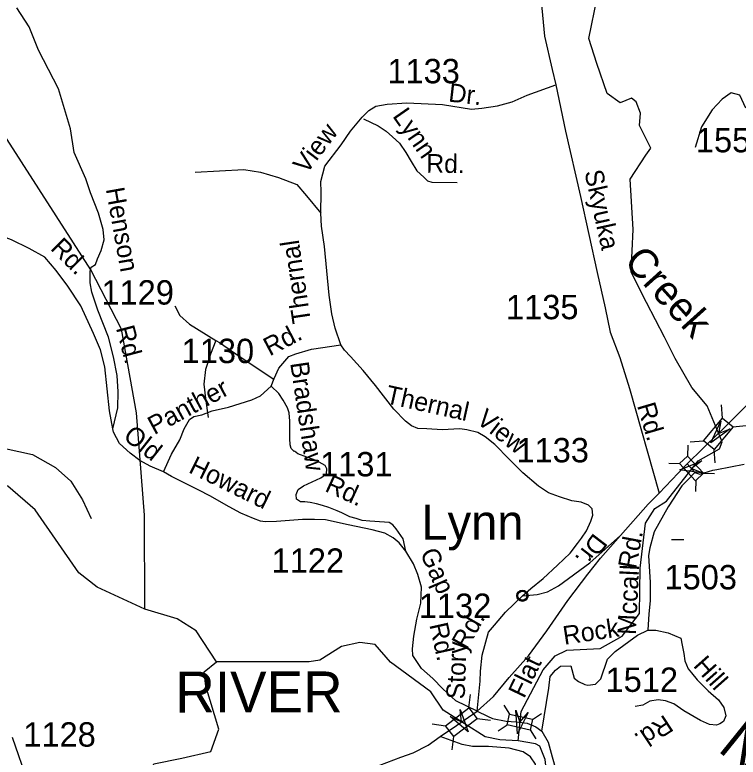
# Model space of a CAD drawing. Extents: x 990631 to 1056237, y 535999 to 585651.
# Drawn here: x 1032173 to 1035882, y 553603 to 557410 of the extents above; entities that cross this region are included whole.
import ezdxf

# ---------------------------------------------------------------- set-up
doc = ezdxf.new("R2010")
doc.units = 0
for name, color, linetype in [('Exist Civil Demographics City Label', 7, 'Continuous'), ('Exist Civil Demographics Community CELL', 7, 'Continuous'), ('Exist Hydrographic Creek Single Shore', 7, 'Continuous'), ('Exist Hydrographic Creek Single Shore Label', 7, 'Continuous'), ('Exist Hydrographic River Shore', 7, 'Continuous'), ('Exist Hydrographic River Shore Label', 7, 'Continuous'), ('Exist Road Non-System Type 51', 7, 'Continuous'), ('Exist Road Non-System Type 51 Label', 7, 'Continuous'), ('Exist Road Primary NC Attributed', 7, 'Continuous'), ('Exist Road Primary NC Structure Standard Bridge CELL', 7, 'Continuous'), ('Exist Road Primary US Structure Standard Bridge CELL', 7, 'Continuous'), ('Exist Road Secondary Structure Standard Bridge Attributed CELL', 7, 'Continuous'), ('Exist Road Secondary Structure Standard Bridge CELL', 7, 'Continuous'), ('Exist Road Secondary Type 10 Attributed', 7, 'Continuous'), ('Exist Road Secondary Type 41 Attributed', 7, 'Continuous'), ('Exist Road Secondary Type 51 Attributed', 7, 'Continuous'), ('Exist Road Secondary Type 51 Label', 7, 'Continuous'), ('Exist Road Secondary Type 51 Number Label', 7, 'Continuous')]:
    doc.layers.add(name, color=color, linetype=linetype)

msp = doc.modelspace()

# ---------------------------------------------------------------- linework, layer by layer
at = {"layer": 'Exist Civil Demographics Community CELL'}
msp.add_lwpolyline([(1034752.7, 554434.8), (1034753, 554436.5), (1034753.5, 554438.5), (1034754.4, 554440.7), (1034755.3, 554442.5), (1034756.3, 554444.2), (1034757.5, 554445.8), (1034758.7, 554447.1), (1034760.1, 554448.5), (1034761.7, 554449.9), (1034763.4, 554451), (1034764.9, 554451.9), (1034766.4, 554452.6), (1034768.1, 554453.3), (1034769.8, 554453.9), (1034771.1, 554454.3), (1034772.6, 554454.5), (1034773.9, 554454.7), (1034775.8, 554454.8), (1034777.2, 554454.7), (1034778.9, 554454.7), (1034780.4, 554454.4), (1034781.9, 554454.1), (1034783.4, 554453.7), (1034785, 554453.1), (1034787, 554452.2), (1034788.9, 554451.2), (1034790.5, 554450.1), (1034792, 554448.9), (1034793, 554447.9), (1034794.3, 554446.6), (1034795.5, 554445.1), (1034796.4, 554443.7), (1034797.4, 554442.2), (1034798.1, 554440.6), (1034798.7, 554439.1), (1034799.2, 554437.6), (1034799.6, 554436.2), (1034799.9, 554434.3), (1034800.1, 554432.9), (1034800.2, 554431.1), (1034800.1, 554429.3), (1034800, 554427.6), (1034799.7, 554425.9), (1034799.2, 554424), (1034798.6, 554422.3), (1034797.9, 554420.7), (1034796.9, 554418.9), (1034795.9, 554417.3), (1034794.9, 554415.8), (1034793.6, 554414.4), (1034792, 554412.9), (1034790.5, 554411.6), (1034788.9, 554410.6), (1034787.6, 554409.8), (1034785.5, 554408.8), (1034783.4, 554408), (1034781.6, 554407.5), (1034779.5, 554407.1), (1034778.2, 554407), (1034776.8, 554406.9), (1034775.1, 554406.9), (1034773.8, 554407), (1034772.1, 554407.3), (1034770.3, 554407.7), (1034768.9, 554408.1), (1034767.3, 554408.6), (1034765.9, 554409.2), (1034764.7, 554409.9), (1034762.7, 554411.2), (1034761, 554412.5), (1034759.5, 554413.8), (1034758.1, 554415.3), (1034757.1, 554416.5), (1034756.2, 554417.8), (1034755, 554420), (1034754.4, 554421), (1034753.9, 554422.3), (1034753.1, 554424.8), (1034752.7, 554426.9), (1034752.5, 554428.5), (1034752.4, 554430.4), (1034752.3, 554431.8), (1034752.5, 554433.8)], close=True, dxfattribs=at)
msp.add_lwpolyline([(1034752.7, 554434.8), (1034753, 554436.5), (1034753.5, 554438.5), (1034754.4, 554440.7), (1034755.3, 554442.5), (1034756.3, 554444.2), (1034757.5, 554445.8), (1034758.7, 554447.1), (1034760.1, 554448.5), (1034761.7, 554449.9), (1034763.4, 554451), (1034764.9, 554451.9), (1034766.4, 554452.6), (1034768.1, 554453.3), (1034769.8, 554453.9), (1034771.1, 554454.3), (1034772.6, 554454.5), (1034773.9, 554454.7), (1034775.8, 554454.8), (1034777.2, 554454.7), (1034778.9, 554454.7), (1034780.4, 554454.4), (1034781.9, 554454.1), (1034783.4, 554453.7), (1034785, 554453.1), (1034787, 554452.2), (1034788.9, 554451.2), (1034790.5, 554450.1), (1034792, 554448.9), (1034793, 554447.9), (1034794.3, 554446.6), (1034795.5, 554445.1), (1034796.4, 554443.7), (1034797.4, 554442.2), (1034798.1, 554440.6), (1034798.7, 554439.1), (1034799.2, 554437.6), (1034799.6, 554436.2), (1034799.9, 554434.3), (1034800.1, 554432.9), (1034800.2, 554431.1), (1034800.1, 554429.3), (1034800, 554427.6), (1034799.7, 554425.9), (1034799.2, 554424), (1034798.6, 554422.3), (1034797.9, 554420.7), (1034796.9, 554418.9), (1034795.9, 554417.3), (1034794.9, 554415.8), (1034793.6, 554414.4), (1034792, 554412.9), (1034790.5, 554411.6), (1034788.9, 554410.6), (1034787.6, 554409.8), (1034785.5, 554408.8), (1034783.4, 554408), (1034781.6, 554407.5), (1034779.5, 554407.1), (1034778.2, 554407), (1034776.8, 554406.9), (1034775.1, 554406.9), (1034773.8, 554407), (1034772.1, 554407.3), (1034770.3, 554407.7), (1034768.9, 554408.1), (1034767.3, 554408.6), (1034765.9, 554409.2), (1034764.7, 554409.9), (1034762.7, 554411.2), (1034761, 554412.5), (1034759.5, 554413.8), (1034758.1, 554415.3), (1034757.1, 554416.5), (1034756.2, 554417.8), (1034755, 554420), (1034754.4, 554421), (1034753.9, 554422.3), (1034753.1, 554424.8), (1034752.7, 554426.9), (1034752.5, 554428.5), (1034752.4, 554430.4), (1034752.3, 554431.8), (1034752.5, 554433.8)], close=True, dxfattribs=at)
for centre, radius in [((1034776.3, 554431), 28.8), ((1034776.3, 554431), 28.8), ((1034776.2, 554431.1), 23.4), ((1034776.2, 554431.1), 23.4)]:
    msp.add_circle(centre, radius, dxfattribs=at)
at = {"layer": 'Exist Hydrographic Creek Single Shore'}
for points in [[(1032840.1, 554361.6), (1032838.6, 554844.1), (1032797.2, 555370), (1032719.3, 555798.2), (1032562.3, 556103.4), (1032117.4, 556794.9), (1031763.3, 557189.4), (1031639.6, 557295.3), (1031574.8, 557443.4), (1031667.9, 557945.3), (1031506.7, 558290.7), (1031543.9, 558670.7), (1031366.8, 559127.1), (1031250.6, 559405.2), (1031122.7, 559834.4)], [(1034753.4, 553687.3), (1034769.8, 553836.9), (1034883.3, 554051.6), (1034943.4, 554123.7), (1035003.4, 554151.8), (1035175.5, 554159.8), (1035287.6, 554223.9), (1035375.7, 554340), (1035379.7, 554572.4), (1035407.7, 554802.7), (1035455.7, 554878.8), (1035514.8, 554916.9), (1035676.9, 555123.2), (1035786.9, 555185.3), (1035800.5, 555220.5), (1035723.2, 555405.8), (1035644.9, 555499.7), (1035558.8, 555647.9), (1035505.2, 555756.6), (1035413.1, 555934.9), (1035333.1, 556091.1), (1035343.4, 556309.5), (1035329.1, 556567.9), (1035409.1, 556690.1), (1035435.1, 556726.1), (1035377.1, 556842.3), (1035381.1, 556906.4), (1035359.1, 556964.5), (1035335.1, 556982.5), (1035277, 556958.5), (1035211, 557006.5), (1035157, 557160.7), (1035117, 557289.7), (1035159, 557500)], [(1032840.1, 554361.6), (1032594.9, 554474.7), (1032500.5, 554547.9), (1032277.2, 554871.3), (1032137.7, 554993.3), (1032040.2, 555008.5), (1031940.2, 555071.1), (1031833.9, 555145.7)], [(1033206.5, 554091.7), (1033103.1, 554251.3), (1033005.1, 554312.4), (1032840.1, 554361.6)]]:
    msp.add_lwpolyline(points, dxfattribs=at)
at = {"layer": 'Exist Hydrographic River Shore'}
for points in [[(1034753.4, 553687.3), (1034660.5, 553691.5), (1034585.1, 553707.1), (1034368.9, 553844.2), (1034306.5, 553938.9), (1034099.2, 554089.9), (1034020.7, 554180.6), (1033942.2, 554190.7), (1033847.5, 554170.5), (1033736.8, 554100), (1033682, 554092), (1033206.5, 554091.7)], [(1032034, 552671.4), (1032225.2, 552929.3), (1032286.5, 552948.8), (1032392.2, 552957.5), (1032637.6, 553032.5), (1032716.3, 553068.3), (1032734.4, 553122.7), (1032764.6, 553231.4), (1032835.9, 553452.6), (1032885.9, 553569.1), (1033029.5, 553597.8), (1033178.9, 553632.3), (1033219.2, 553747.3), (1033152.5, 553968), (1033144.5, 554040.5), (1033206.5, 554091.7)], [(1036020.9, 553251.2), (1035865.5, 553280), (1035719.1, 553275.9), (1035209.6, 553227.2), (1035109.5, 553223.2), (1035041.4, 553243.3), (1034977.4, 553319.4), (1034905.4, 553483.6), (1034893.3, 553591.8), (1034865.3, 553659.1), (1034843.7, 553671.4), (1034753.4, 553687.3)]]:
    msp.add_lwpolyline(points, dxfattribs=at)
at = {"layer": 'Exist Road Non-System Type 51'}
for points in [[(1032541.4, 556553.9), (1032536.4, 556568.9), (1032476.7, 556705), (1032459, 556825.2), (1032396.3, 557030.1), (1032294.2, 557229.4), (1032245.9, 557349), (1032183.9, 557446.1)], [(1035921.1, 556931.3), (1035891.8, 556998.2), (1035845.8, 557010.8), (1035799.8, 556977.3), (1035749.7, 556922.9), (1035695.3, 556835.1), (1035661.9, 556730.6)], [(1033961.1, 556877.3), (1034036, 556841), (1034077.3, 556813.6), (1034110.3, 556784.5), (1034145.2, 556751.4), (1034177.9, 556704.3), (1034206.3, 556657.3), (1034234.8, 556610.5), (1034269.8, 556577.4), (1034289.2, 556558.6), (1034311.1, 556552), (1034441.1, 556549.7)], [(1033097.9, 556602.8), (1033347, 556617.4), (1033432.1, 556603.2), (1033525.2, 556576.9), (1033618.4, 556540.4), (1033669, 556481.7), (1033741.9, 556392.5)], [(1032993.8, 555917.7), (1033018.3, 555868.9), (1033068.8, 555823.3), (1033204.3, 555740.9)], [(1033204.3, 555740.9), (1033175.9, 555669.7), (1033151.3, 555590.6), (1033143, 555516.7), (1033150.7, 555442.3), (1033163.6, 555346)], [(1033204.3, 555740.9), (1033221.9, 555730.4), (1033327.7, 555656.8), (1033502, 555541.3)], [(1031834.9, 555164.3), (1032005.8, 555188.9), (1032123.8, 555187.1), (1032262.8, 555154.7), (1032380.7, 555088.9), (1032460.5, 555018.3), (1032519.6, 554922.2), (1032564.5, 554826.7)], [(1035540.5, 554719.8), (1035583, 554719.9), (1035603.2, 554719.3)]]:
    msp.add_lwpolyline(points, dxfattribs=at)
at = {"layer": 'Exist Road Primary NC Attributed'}
for p, q in [((1034438.8, 553766.5), (1034544, 553838.9)), ((1034354.9, 553708.8), (1034438.8, 553766.5))]:
    msp.add_line(p, q, dxfattribs=at)
for points in [[(1035781.5, 555265), (1035803.1, 555286.2), (1036032.9, 555514.1), (1036190.1, 555682.1)], [(1035621, 555107.8), (1035781.5, 555265)], [(1035477, 554956.4), (1035607.3, 555094.4), (1035621, 555107.8)], [(1035279, 554740.8), (1035421.8, 554900.2), (1035477, 554956.4)], [(1034544, 553838.9), (1034627.5, 553914.9), (1034708.1, 554011.9), (1034808, 554123.7), (1034902.1, 554250.8), (1035009.1, 554406.1), (1035111.4, 554542.6), (1035176.1, 554623.7), (1035279, 554740.8)], [(1033649.5, 553395.5), (1033711, 553428.4), (1033786.2, 553463.7), (1033872.1, 553499), (1033959.1, 553526), (1034044.9, 553562.5), (1034151.9, 553602.5), (1034215.4, 553626), (1034293, 553664.8), (1034354.9, 553708.8)]]:
    msp.add_lwpolyline(points, dxfattribs=at)
at = {"layer": 'Exist Road Primary NC Structure Standard Bridge CELL'}
for p, q in [((1035802.4, 555341.9), (1035796.4, 555410.6)), ((1035855.3, 555297.5), (1035924, 555303.5)), ((1035636.3, 555220.3), (1035705, 555226.3)), ((1035765.1, 555112.2), (1035759.1, 555181)), ((1034501.4, 553856.2), (1034510.4, 553924.6)), ((1034543.3, 553801.5), (1034611.7, 553792.4)), ((1034312.8, 553773.6), (1034381.2, 553764.6)), ((1034415.1, 553640.2), (1034424.2, 553708.6))]:
    msp.add_line(p, q, dxfattribs=at)
for points in [[(1035705, 555226.3), (1035802.2, 555342.1), (1035856.2, 555296.7), (1035759.1, 555181)], [(1034381.2, 553764.6), (1034501.2, 553856.5), (1034544.1, 553800.5), (1034424.2, 553708.6)]]:
    msp.add_lwpolyline(points, close=True, dxfattribs=at)
at = {"layer": 'Exist Road Primary US Structure Standard Bridge CELL'}
for p, q in [((1035624.4, 555202.9), (1035622.7, 555147.7)), ((1035526.4, 555110.7), (1035581.6, 555109.1)), ((1035705.3, 555059.5), (1035760.5, 555057.8)), ((1035665.1, 555021.7), (1035663.4, 554966.5))]:
    msp.add_line(p, q, dxfattribs=at)
msp.add_lwpolyline([(1035622.7, 555147.7), (1035705.5, 555059.7), (1035664.4, 555021), (1035581.6, 555109.1)], close=True, dxfattribs=at)
at = {"layer": 'Exist Road Secondary Structure Standard Bridge Attributed CELL'}
for points in [[(1035841.8, 555286.3), (1035742.1, 555216.1), (1035793.3, 555326.7), (1035781.2, 555262.9)], [(1035704.3, 555060), (1035583.5, 555076.5), (1035696.4, 555122.6), (1035644, 555084.2)], [(1034457, 553848.4), (1034498.3, 553733.7), (1034405.1, 553812.4), (1034463.5, 553783.8)], [(1034805, 553831.9), (1034751.6, 553722.3), (1034743, 553843.9), (1034763.2, 553782.1)]]:
    msp.add_lwpolyline(points, close=True, dxfattribs=at)
at = {"layer": 'Exist Road Secondary Structure Standard Bridge CELL'}
for p, q in [((1034680.1, 553870.2), (1034709.8, 553823.6)), ((1034827.7, 553797.1), (1034874.3, 553826.7)), ((1034650.9, 553738.8), (1034697.5, 553768.5)), ((1034815.7, 553743.2), (1034845.4, 553696.6))]:
    msp.add_line(p, q, dxfattribs=at)
msp.add_lwpolyline([(1034709.8, 553823.6), (1034827.8, 553797.4), (1034815.5, 553742.2), (1034697.5, 553768.5)], close=True, dxfattribs=at)
at = {"layer": 'Exist Road Secondary Type 10 Attributed'}
msp.add_lwpolyline([(1035659.7, 555063.5), (1035622.3, 555024.4), (1035593.1, 554995.1), (1035523.9, 554887.4), (1035452.2, 554758.3), (1035429.7, 554676.8), (1035422.3, 554637.1), (1035430.8, 554499.7), (1035430.8, 554405.5), (1035424.7, 554337.6), (1035418.5, 554254.3)], dxfattribs=at)
at = {"layer": 'Exist Road Secondary Type 41 Attributed'}
for points in [[(1032675.4, 555287.6), (1032700.8, 555394.8), (1032703.4, 555476.7), (1032698.1, 555561.1), (1032679.2, 555655.7), (1032652.5, 555756.7), (1032598.9, 555896.4), (1032567.7, 555987.5), (1032559, 556035.2), (1032559, 556093.8), (1032565.1, 556115.8), (1032587, 556130.4), (1032596.8, 556158.5), (1032615.1, 556201.2), (1032631, 556256.2), (1032626.2, 556309.8), (1032602.7, 556392.7), (1032560.2, 556498), (1032541.4, 556553.9)], [(1034177.4, 554659.4), (1034164.2, 554722.2), (1034128.8, 554773.8), (1034111.5, 554794.1), (1034092.3, 554807.3), (1034068, 554809.3), (1033994.1, 554813.3), (1033954.6, 554816.4), (1033924.2, 554826.5), (1033890.8, 554835.6), (1033849.3, 554855.9), (1033826, 554866), (1033783.5, 554884.2), (1033750, 554893.4), (1033719.7, 554902.5), (1033688.3, 554909.6), (1033659.9, 554912.6), (1033638.6, 554913.6), (1033617.4, 554925.8), (1033615.4, 554951.1), (1033625.5, 554976.4), (1033653.8, 554994.7), (1033742.7, 555035.9), (1033770.7, 555057), (1033772.4, 555081.5), (1033763.7, 555099), (1033718.6, 555124.3), (1033671.1, 555141.5), (1033623.5, 555158.8), (1033607.9, 555172.5), (1033604.7, 555170.4), (1033589.5, 555186.6), (1033584.5, 555204.8), (1033582.4, 555238.3), (1033583.5, 555326.4), (1033579.4, 555370), (1033571.3, 555395.3), (1033549, 555434.8), (1033527.4, 555468.5), (1033488.2, 555506.2)], [(1035621, 555107.8), (1035659.7, 555063.5)], [(1035772.9, 555078.2), (1035913.5, 555105.5)], [(1035659.7, 555063.5), (1035685.8, 555054.8), (1035753.3, 555074.4), (1035772.9, 555078.2)]]:
    msp.add_lwpolyline(points, dxfattribs=at)
at = {"layer": 'Exist Road Secondary Type 51 Attributed'}
for points in [[(1034847.4, 557741), (1034868, 557517.4), (1034889, 557300.3), (1034929.3, 557130.4), (1034947, 557051.4)], [(1033844.7, 555717.4), (1033816.2, 555803), (1033799.2, 555876.4), (1033784.7, 555972.9), (1033760.2, 556222.4), (1033746, 556325.7), (1033741.9, 556392.5), (1033744.4, 556501.7), (1033742.7, 556556), (1033763.3, 556633.6), (1033846.7, 556743), (1033894.9, 556813.4), (1033954.4, 556885.2), (1033987.7, 556920.3), (1034024.5, 556941.3), (1034082.2, 556951.8), (1034183.7, 556958.8), (1034365.7, 556950), (1034514.5, 556927.3), (1034568.7, 556932.5), (1034647.5, 556943), (1034722.8, 556964), (1034799.8, 556999.1), (1034947, 557051.4)], [(1034947, 557051.4), (1034996.6, 556814.3), (1035073.3, 556478.2), (1035159.7, 556089), (1035200.9, 555908.2), (1035226.5, 555782.4), (1035275.6, 555652.7), (1035326, 555493.8), (1035477, 554956.4)], [(1032675.4, 555287.6), (1032658.3, 555380.2), (1032634, 555604.5), (1032612.8, 555693.1), (1032576.2, 555776), (1032510.7, 555918.6), (1032445.3, 556018.8), (1032385.6, 556099.7), (1032325.9, 556167.2), (1032246.9, 556211.5), (1032156.4, 556255.8), (1032085.5, 556281.6), (1031984.3, 556321), (1031784.1, 556391.9), (1031610.3, 556437.8)], [(1033488.2, 555506.2), (1033503, 555545.7), (1033526.2, 555597.4), (1033578.2, 555657.6), (1033613.2, 555671.6), (1033693.7, 555696.2), (1033844.7, 555717.4)], [(1034776.3, 554431), (1034818.5, 554468.2), (1034882.1, 554520.3), (1034956.5, 554587.9), (1035020.4, 554650), (1035058, 554698.8), (1035079.1, 554726.7), (1035104.9, 554764.3), (1035126.1, 554813.8), (1035137.9, 554844.3), (1035133.2, 554877.3), (1035114.3, 554896.1), (1035076.7, 554910.2), (1035029.7, 554917.3), (1034966.2, 554938.5), (1034909.7, 554959.6), (1034858, 554992.6), (1034778.1, 555060.8), (1034707.5, 555131.4), (1034634.6, 555206.7), (1034585.2, 555246.7), (1034547.6, 555267.9), (1034491.1, 555282), (1034455.9, 555286.7), (1034364.2, 555282), (1034286.6, 555286.7), (1034239.5, 555289.1), (1034206.6, 555303.2), (1034176, 555326.7), (1034117.2, 555387.9), (1034022.7, 555508.8), (1033959.7, 555585.8), (1033894.9, 555657.6), (1033864, 555691.1), (1033844.7, 555717.4)], [(1032935.9, 555066.5), (1032975.5, 555157.7), (1033019.8, 555230.5), (1033040.9, 555286.4), (1033068.9, 555335.4), (1033091.6, 555351.2), (1033131.9, 555358.2), (1033184.4, 555379.2), (1033268.4, 555398.4), (1033389.1, 555435.2), (1033432.9, 555456.2), (1033488.2, 555506.2)], [(1032935.9, 555066.5), (1032867.6, 555095.5), (1032813.3, 555125.3), (1032765.2, 555162.5), (1032708.9, 555212.5), (1032678.9, 555269.4), (1032675.4, 555287.6)], [(1034177.4, 554659.4), (1034144, 554701.9), (1034112.6, 554728.3), (1034070, 554751.5), (1034006.2, 554768.8), (1033882.7, 554794.3), (1033766.4, 554820.2), (1033710.5, 554822.1), (1033648.9, 554822.1), (1033581.5, 554816.3), (1033514.1, 554811.3), (1033456.4, 554810.3), (1033433.1, 554814.4), (1033396.6, 554827.5), (1033332.3, 554854.4), (1033271.5, 554887.6), (1033173.2, 554943.5), (1033116.1, 554972.9), (1033051.4, 555004.4), (1032976.1, 555043), (1032935.9, 555066.5)], [(1034776.3, 554431), (1034851, 554437.3), (1034905, 554451.4), (1034961.5, 554482), (1035121.4, 554599.6), (1035279, 554740.8)], [(1034544, 553838.9), (1034435.2, 553891.8), (1034367.1, 553953.1), (1034316.5, 554006), (1034258.9, 554057.8), (1034214.2, 554124.9), (1034213.1, 554159), (1034218.9, 554223.7), (1034234.2, 554310.8), (1034254.7, 554393.1), (1034257.7, 554475.5), (1034238.9, 554540.2), (1034216.6, 554594.3), (1034177.4, 554659.4)], [(1034544, 553838.9), (1034559.9, 553993.5), (1034561.7, 554044.3), (1034568.8, 554126.6), (1034601.3, 554245.1), (1034632.4, 554280.1), (1034688.6, 554346.4), (1034776.3, 554431)], [(1034876.1, 553736.1), (1034911, 553957.9), (1034918.7, 554016.6), (1034944.9, 554049), (1034971.1, 554070.6), (1035023.6, 554072.1), (1035042.1, 554008.8), (1035063.7, 553991.9), (1035096.1, 553976.4), (1035111.5, 553971.8), (1035150.1, 553978), (1035177.9, 554004.2), (1035211.8, 554106.1), (1035251.9, 554144.7), (1035366.1, 554229.6), (1035418.5, 554254.3)], [(1035418.5, 554254.3), (1035459.8, 554254.5), (1035523, 554241), (1035588.4, 554213.9), (1035595.2, 554177.7), (1035604.2, 554134.9), (1035608.7, 554096.5), (1035625.8, 554056.2), (1035642.6, 554035.5), (1035671.9, 553999.4), (1035728.3, 553943), (1035782.4, 553897.8), (1035809.4, 553858.6), (1035819.6, 553815.9), (1035807.4, 553786.4), (1035789.1, 553774.2), (1035770.8, 553768.1), (1035735.2, 553770.1), (1035689.5, 553791.5), (1035603.2, 553840.3), (1035553.4, 553876.9), (1035510.7, 553892.1), (1035472.1, 553897.2), (1035429.4, 553890.1), (1035392.9, 553869.7), (1035354.1, 553862.5)], [(1034544, 553838.9), (1034596.8, 553813.7)], [(1034596.8, 553813.7), (1034622.9, 553801.3), (1034693.2, 553788.7), (1034744.4, 553785), (1034799.9, 553777.3), (1034844.7, 553758.8), (1034876.1, 553736.1)], [(1034876.1, 553736.1), (1034907.9, 553680.1), (1034928, 553604.4), (1034969.6, 553459.3), (1034981.9, 553414.9), (1035011.8, 553353.6), (1035048.9, 553300.9), (1035080.7, 553280.3), (1035117.7, 553274.1), (1035150.1, 553275.7), (1035193.3, 553289.6), (1035221.2, 553309.4), (1035264, 553335.1), (1035316.7, 553360.6), (1035359.4, 553376.4), (1035397.9, 553383.5), (1035483.3, 553402.1), (1035600.5, 553426.9), (1035819.6, 553465.5), (1035932.2, 553474.8)], [(1032399.2, 552952.4), (1032241.8, 553470.8), (1032160.2, 553704)], [(1034941.5, 553076), (1034916.4, 553107.1), (1034896.5, 553167), (1034890.8, 553275.2), (1034843.9, 553567.8), (1034818, 553605.4), (1034780.4, 553631.3), (1034707.5, 553650.1), (1034601.7, 553657.2), (1034519.4, 553657.2), (1034467.6, 553669), (1034354.9, 553708.8)]]:
    msp.add_lwpolyline(points, dxfattribs=at)

# ---------------------------------------------------------------- texts
at = {"layer": 'Exist Civil Demographics City Label'}
msp.add_text('Lynn', height=180.45, dxfattribs=at).set_placement((1034258.2, 554718))
at = {"layer": 'Exist Hydrographic Creek Single Shore Label'}
msp.add_text('Creek', height=150, rotation=312.0883, dxfattribs=at).set_placement((1035290.9, 556140.6))
at = {"layer": 'Exist Hydrographic River Shore Label'}
for s, rotation, p in [('RIVER', 0.0371, (1032996, 553832.3)), ('NORTH', 321.0658, (1035772.5, 553638.4))]:
    msp.add_text(s, height=210, rotation=rotation, dxfattribs=at).set_placement(p)
at = {"layer": 'Exist Road Non-System Type 51 Label'}
for s, rotation, p in [('Lynn', 304.7548, (1034107, 556891.3)), ('Rd.', 359.0226, (1034282.2, 556601.7))]:
    msp.add_text(s, height=95, rotation=rotation, dxfattribs=at).set_placement(p)
at = {"layer": 'Exist Road Secondary Type 51 Label'}
for s, rotation, p in [('Dr.', 353.4832, (1034393.6, 556965.9)), ('View', 52.6597, (1033667.8, 556589.5)), ('Skyuka', 282.3959, (1035093.5, 556605.1)), ('Henson', 280.1164, (1032639.2, 556517.4)), ('Rd.', 315.0848, (1032351, 556209.4)), ('Thernal', 98.4639, (1033691.9, 555834.7)), ('Rd.', 284.8507, (1032690.8, 555804.1)), ('Rd.', 27.7878, (1033480, 555658.2)), ('Bradshaw', 278.4481, (1033584.9, 555624.6)), ('Panther', 28.4631, (1032887.8, 555254.4)), ('Thernal', 347.5059, (1034069.1, 555419.5)), ('View', 321.9269, (1034534.3, 555322.1)), ('Rd.', 286.3688, (1035363.2, 555406.7)), ('Old', 321.78, (1032723.4, 555238.8)), ('Howard', 333.8937, (1033058.9, 555065.4)), ('Rd.', 335.3916, (1033757.9, 554969.8)), ('Dr.', 232.4233, (1035143.1, 554757.3)), ('Rd.', 79.4301, (1035358.7, 554564.9)), ('Gap', 293.3823, (1034249.4, 554651.3)), ('Mccall', 87.2223, (1035357.7, 554228.7)), ('Rd.', 60.408, (1034490.3, 554149.3)), ('Rd.', 282.5384, (1034298.4, 554282.6)), ('Rock', 8.6337, (1034991, 554179.3)), ('Story', 88.0817, (1034479.8, 553898.9)), ('Flat', 64.2369, (1034784.7, 553900.3)), ('Hill', 311.5355, (1035648.2, 554071.1)), ('Rd.', 213.3552, (1035506, 553824.1))]:
    msp.add_text(s, height=95, rotation=rotation, dxfattribs=at).set_placement(p)
at = {"layer": 'Exist Road Secondary Type 51 Number Label'}
for s, p in [('1133', (1034083.5, 557059.2)), ('1553', (1035665.7, 556705.2)), ('1129', (1032616.9, 555924.3)), ('1135', (1034691.9, 555849.3)), ('1130', (1033028.2, 555624.2)), ('1133', (1034745.4, 555115.3)), ('1131', (1033738.1, 555043.3)), ('1122', (1033489.6, 554548.8)), ('1503', (1035504.5, 554463.7)), ('1132', (1034244.6, 554317.2)), ('1512', (1035202.3, 553938.1)), ('1128', (1032216.3, 553657.3))]:
    msp.add_text(s, height=125, dxfattribs=at).set_placement(p)

doc.saveas('drawing.dxf')
